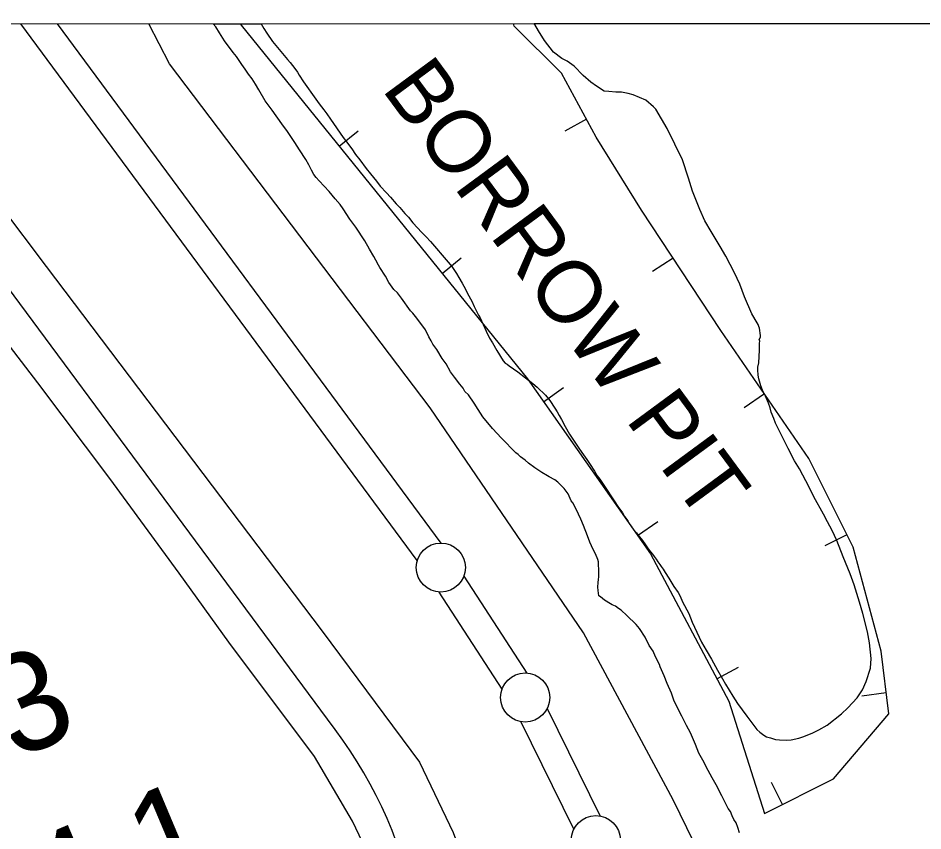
# Model space of a CAD drawing. Extents: x 3271442 to 3309282, y 752266 to 777610.
# Drawn here: x 3287029 to 3287950, y 775009 to 775837 of the extents above; entities that cross this region are included whole.
import ezdxf

# ---------------------------------------------------------------- set-up
doc = ezdxf.new("R2010")
doc.units = 0
for name, color, linetype in [('V-BORW-IDEN', 7, 'Continuous'), ('V-BORW-LINE', 7, 'Continuous'), ('V-GRID-FRAM', 7, 'Continuous'), ('V-LEVE-TOET', 7, 'Continuous'), ('V-ROAD-CNTR', 7, 'Continuous'), ('V-SITE-VEGE', 7, 'Continuous'), ('V-SURV-IDEN', 7, 'Continuous'), ('V-SURV-LINE', 7, 'Continuous'), ('V-TOPO-SHOR', 7, 'Continuous')]:
    doc.layers.add(name, color=color, linetype=linetype)

msp = doc.modelspace()

# ---------------------------------------------------------------- linework, layer by layer
at = {"layer": 'V-BORW-LINE'}
for p, q in [((3287607.22, 775733.58), (3287585.28, 775721.61)), ((3287355.39, 775706.21), (3287374.83, 775721.94)), ((3287460.18, 775576.69), (3287479.61, 775592.42)), ((3287695.34, 775592.26), (3287674.46, 775578.5)), ((3287563.43, 775446.02), (3287583.89, 775460.39)), ((3287788.25, 775453.98), (3287767.65, 775439.83)), ((3287659.21, 775309.7), (3287679.67, 775324.07)), ((3287872.15, 775310.52), (3287849.77, 775299.38)), ((3287739.76, 775164.04), (3287761.84, 775175.77)), ((3287912.33, 775149.51), (3287887.53, 775146.36)), ((3287806.58, 775035.9), (3287795.34, 775058.22))]:
    msp.add_line(p, q, dxfattribs=at)
msp.add_lwpolyline([(3287254.72, 775830.83), (3287255.84, 775829.26), (3287547.13, 775469.22), (3287672.37, 775290.98), (3287751.91, 775141.16), (3287788.22, 775026.65), (3287858.7, 775062.14), (3287915.02, 775128.36), (3287906.95, 775191.91), (3287878.5, 775297.77), (3287833.55, 775388.04), (3287743.84, 775518.64), (3287663.24, 775640.98), (3287617.14, 775715.42), (3287581.69, 775780.36), (3287533.71, 775828.33), (3287532.88, 775830.91)], dxfattribs=at)
at = {"layer": 'V-GRID-FRAM'}
msp.add_lwpolyline([(3275591.3, 775827.44), (3307043.48, 775836.59), (3307056.71, 757650.81), (3275588.66, 757641.66), (3275591.3, 775827.44)], dxfattribs=at)
at = {"layer": 'V-LEVE-TOET'}
for points in [[(3286871.15, 775830.72), (3287057.33, 775583.69), (3287338.24, 775212.44)], [(3287961.78, 774836.37), (3287896.85, 774858.87), (3287855.33, 774876.6), (3287830.19, 774887.83), (3287806.8, 774898.46), (3287775.83, 774918.49), (3287758.32, 774933.79), (3287740.82, 774952.01), (3287730.34, 774969.04), (3287695.47, 775040.63), (3287604.16, 775210.84), (3287448.05, 775439.87), (3287182.87, 775789.97), (3287161.82, 775830.8)], [(3287338.24, 775212.44), (3287437.31, 775079.1), (3287471.59, 775007.51), (3287493.04, 774950.03), (3287510.4, 774894.32), (3287511.98, 774846.28), (3287509.46, 774799.43), (3287492.78, 774725.69), (3287479.21, 774699.97), (3287467.99, 774676), (3287462.63, 774653.18), (3287450.81, 774624.52), (3287373.3, 774420.98), (3287234.33, 774071.83), (3287207.67, 773991.68), (3287171.32, 773830.74), (3287061.6, 773318.65), (3286947.57, 772752.09), (3286791.23, 771995.34)]]:
    msp.add_lwpolyline(points, dxfattribs=at)
at = {"layer": 'V-ROAD-CNTR'}
msp.add_lwpolyline([(3287343.46, 775122.77), (3286845.64, 775795.59), (3286817.55, 775833.45)], dxfattribs=at)
msp.add_arc((3286974.72, 774832.8), 469.1, 347.03506, 38.18114, dxfattribs=at)
at = {"layer": 'V-SITE-VEGE'}
for p, q in [((3287227.41, 775830.82), (3287275.93, 775830.84)), ((3287230.13, 775827.53), (3287227.41, 775830.82)), ((3287233.62, 775821.66), (3287230.13, 775827.53)), ((3287275.93, 775830.84), (3287278.87, 775825.98)), ((3287278.87, 775825.98), (3287281.97, 775821.09)), ((3287553.97, 775830.92), (3288378.87, 775831.16)), ((3287554.74, 775829.92), (3287553.97, 775830.92)), ((3287558.45, 775823.45), (3287554.74, 775829.92)), ((3287238.87, 775813.44), (3287233.62, 775821.66)), ((3287281.97, 775821.09), (3287287.66, 775812.86)), ((3287564.49, 775813.77), (3287558.45, 775823.45)), ((3287247.61, 775801.69), (3287238.87, 775813.44)), ((3287287.66, 775812.86), (3287302.91, 775794.35)), ((3287573.76, 775801.78), (3287564.49, 775813.77)), ((3287251.1, 775797.58), (3287247.61, 775801.69)), ((3287582.09, 775795.34), (3287573.76, 775801.78)), ((3287256.35, 775789.36), (3287251.1, 775797.58)), ((3287259.84, 775784.66), (3287256.35, 775789.36)), ((3287302.91, 775794.35), (3287305.5, 775791.53)), ((3287305.5, 775791.53), (3287310.41, 775785.36)), ((3287587.64, 775792.58), (3287582.09, 775795.34)), ((3287594.59, 775787.52), (3287587.64, 775792.58)), ((3287263.34, 775779.38), (3287259.84, 775784.66)), ((3287310.41, 775785.36), (3287313, 775781.5)), ((3287313, 775781.5), (3287314.81, 775778.41)), ((3287603.85, 775778.3), (3287594.59, 775787.52)), ((3287266.83, 775774.68), (3287263.34, 775779.38)), ((3287270.33, 775769.39), (3287266.83, 775774.68)), ((3287314.81, 775778.41), (3287319.21, 775771.73)), ((3287319.21, 775771.73), (3287331.62, 775753.98)), ((3287611.73, 775771.4), (3287603.85, 775778.3)), ((3287617.28, 775767.25), (3287611.73, 775771.4)), ((3287273.82, 775763.52), (3287270.33, 775769.39)), ((3287280.22, 775752.37), (3287273.82, 775763.52)), ((3287625.15, 775762.19), (3287617.28, 775767.25)), ((3287629.77, 775761.74), (3287625.15, 775762.19)), ((3287637.16, 775761.3), (3287629.77, 775761.74)), ((3287287.21, 775742.97), (3287280.22, 775752.37)), ((3287331.62, 775753.98), (3287334.98, 775749.35)), ((3287642.71, 775761.31), (3287637.16, 775761.3)), ((3287649.64, 775759.95), (3287642.71, 775761.31)), ((3287654.73, 775758.58), (3287649.64, 775759.95)), ((3287667.68, 775753.07), (3287654.73, 775758.58)), ((3287675.55, 775746.16), (3287667.68, 775753.07)), ((3287334.98, 775749.35), (3287339.9, 775743.18)), ((3287339.9, 775743.18), (3287343, 775739.07)), ((3287677.87, 775743.86), (3287675.55, 775746.16)), ((3287683.44, 775734.17), (3287677.87, 775743.86)), ((3287297.12, 775728.88), (3287287.21, 775742.97)), ((3287343, 775739.07), (3287346.62, 775733.67)), ((3287689.47, 775724.02), (3287683.44, 775734.17)), ((3287302.95, 775721.24), (3287297.12, 775728.88)), ((3287346.62, 775733.67), (3287359.55, 775715.15)), ((3287310.52, 775710.08), (3287302.95, 775721.24)), ((3287704.8, 775692.19), (3287689.47, 775724.02)), ((3287315.17, 775702.45), (3287310.52, 775710.08)), ((3287359.55, 775715.15), (3287362.91, 775710.53)), ((3287362.91, 775710.53), (3287368.35, 775703.33)), ((3287321.58, 775692.47), (3287315.17, 775702.45)), ((3287368.35, 775703.33), (3287372.22, 775697.67)), ((3287372.22, 775697.67), (3287376.62, 775692.27)), ((3287324.49, 775687.18), (3287321.58, 775692.47)), ((3287376.62, 775692.27), (3287382.83, 775683.53)), ((3287710.86, 775673.72), (3287704.8, 775692.19)), ((3287327.4, 775681.9), (3287324.49, 775687.18)), ((3287329.72, 775677.21), (3287327.4, 775681.9)), ((3287382.83, 775683.53), (3287387.22, 775677.87)), ((3287332.05, 775674.27), (3287329.72, 775677.21)), ((3287334.97, 775670.74), (3287332.05, 775674.27)), ((3287345.47, 775660.16), (3287334.97, 775670.74)), ((3287387.22, 775677.87), (3287393.42, 775670.42)), ((3287393.42, 775670.42), (3287397.3, 775665.53)), ((3287715.06, 775660.33), (3287710.86, 775673.72)), ((3287351.3, 775652.52), (3287345.47, 775660.16)), ((3287397.3, 775665.53), (3287403.5, 775658.6)), ((3287722.5, 775641.88), (3287715.06, 775660.33)), ((3287356.55, 775646.65), (3287351.3, 775652.52)), ((3287403.5, 775658.6), (3287407.64, 775654.23)), ((3287407.64, 775654.23), (3287413.33, 775647.55)), ((3287359.46, 775642.54), (3287356.55, 775646.65)), ((3287366.45, 775631.96), (3287359.46, 775642.54)), ((3287413.33, 775647.55), (3287417.2, 775643.69)), ((3287417.2, 775643.69), (3287422.37, 775637.78)), ((3287727.61, 775630.34), (3287722.5, 775641.88)), ((3287422.37, 775637.78), (3287425.99, 775633.92)), ((3287425.99, 775633.92), (3287430.38, 775628.27)), ((3287372.28, 775623.74), (3287366.45, 775631.96)), ((3287381.59, 775609.65), (3287372.28, 775623.74)), ((3287430.38, 775628.27), (3287439.69, 775618.25)), ((3287734.11, 775619.27), (3287727.61, 775630.34)), ((3287439.69, 775618.25), (3287444.08, 775613.88)), ((3287743.39, 775604.05), (3287734.11, 775619.27)), ((3287386.25, 775601.44), (3287381.59, 775609.65)), ((3287444.08, 775613.88), (3287448.47, 775608.99)), ((3287448.47, 775608.99), (3287466.56, 775588.18)), ((3287390.91, 775593.8), (3287386.25, 775601.44)), ((3287748.96, 775594.36), (3287743.39, 775604.05)), ((3287392.65, 775590.28), (3287390.91, 775593.8)), ((3287395.56, 775585), (3287392.65, 775590.28)), ((3287466.56, 775588.18), (3287470.18, 775583.55)), ((3287757.79, 775577.29), (3287748.96, 775594.36)), ((3287396.72, 775582.65), (3287395.56, 775585)), ((3287402.54, 775573.84), (3287396.72, 775582.65)), ((3287470.18, 775583.55), (3287474.84, 775576.61)), ((3287763.36, 775565.76), (3287757.79, 775577.29)), ((3287406.03, 775567.39), (3287402.54, 775573.84)), ((3287474.84, 775576.61), (3287477.17, 775572.49)), ((3287477.17, 775572.49), (3287480.79, 775566.83)), ((3287411.28, 775560.34), (3287406.03, 775567.39)), ((3287414.78, 775556.81), (3287411.28, 775560.34)), ((3287480.79, 775566.83), (3287483.9, 775560.66)), ((3287483.9, 775560.66), (3287485.97, 775556.28)), ((3287768.02, 775552.83), (3287763.36, 775565.76)), ((3287418.86, 775551.52), (3287414.78, 775556.81)), ((3287428.18, 775538.6), (3287418.86, 775551.52)), ((3287485.97, 775556.28), (3287490.37, 775548.31)), ((3287775.49, 775535.6), (3287768.02, 775552.83)), ((3287490.37, 775548.31), (3287492.96, 775542.9)), ((3287492.96, 775542.9), (3287497.37, 775534.16)), ((3287430.52, 775536.25), (3287428.18, 775538.6)), ((3287434.6, 775530.96), (3287430.52, 775536.25)), ((3287497.37, 775534.16), (3287498.92, 775531.33)), ((3287498.92, 775531.33), (3287505.14, 775517.69)), ((3287781.04, 775526.43), (3287775.49, 775535.6)), ((3287443.34, 775519.21), (3287434.6, 775530.96)), ((3287781.82, 775524.63), (3287781.04, 775526.43)), ((3287782.6, 775522.57), (3287781.82, 775524.63)), ((3287783.12, 775520.77), (3287782.6, 775522.57)), ((3287446.82, 775512.17), (3287443.34, 775519.21)), ((3287505.14, 775517.69), (3287508.51, 775510.74)), ((3287783.64, 775518.45), (3287783.12, 775520.77)), ((3287783.9, 775515.88), (3287783.64, 775518.45)), ((3287784.17, 775513.56), (3287783.9, 775515.88)), ((3287784.17, 775513.21), (3287784.17, 775513.56)), ((3287784.31, 775511.74), (3287784.17, 775513.21)), ((3287449.15, 775508.06), (3287446.82, 775512.17)), ((3287450.9, 775504.54), (3287449.15, 775508.06)), ((3287454.98, 775499.26), (3287450.9, 775504.54)), ((3287508.51, 775510.74), (3287511.61, 775505.86)), ((3287511.61, 775505.86), (3287516.01, 775498.14)), ((3287783.04, 775509.5), (3287784.31, 775511.74)), ((3287783.76, 775507.52), (3287783.04, 775509.5)), ((3287783.16, 775505.02), (3287783.26, 775505.73)), ((3287783.17, 775502.47), (3287783.16, 775505.02)), ((3287783.26, 775505.73), (3287783.76, 775507.52)), ((3287460.21, 775489.86), (3287454.98, 775499.26)), ((3287516.01, 775498.14), (3287522.23, 775487.59)), ((3287782.44, 775485.73), (3287783.44, 775498.61)), ((3287783.44, 775498.61), (3287783.17, 775502.47)), ((3287464.29, 775484.58), (3287460.21, 775489.86)), ((3287522.23, 775487.59), (3287524.55, 775485.28)), ((3287524.55, 775485.28), (3287526.36, 775484.25)), ((3287781.42, 775481.08), (3287782.44, 775485.73)), ((3287468.95, 775476.36), (3287464.29, 775484.58)), ((3287473.03, 775471.07), (3287468.95, 775476.36)), ((3287526.36, 775484.25), (3287528.42, 775482.46)), ((3287528.42, 775482.46), (3287537.46, 775476.3)), ((3287537.46, 775476.3), (3287545.2, 775470.39)), ((3287781.43, 775478.51), (3287781.42, 775481.08)), ((3287781.96, 775473.1), (3287781.43, 775478.51)), ((3287478.27, 775464.02), (3287473.03, 775471.07)), ((3287545.2, 775470.39), (3287552.43, 775464.49)), ((3287782.75, 775469.24), (3287781.96, 775473.1)), ((3287784.57, 775462.03), (3287782.75, 775469.24)), ((3287481.77, 775459.91), (3287478.27, 775464.02)), ((3287483.51, 775456.39), (3287481.77, 775459.91)), ((3287552.43, 775464.49), (3287557.08, 775460.89)), ((3287557.08, 775460.89), (3287565.6, 775452.67)), ((3287786.38, 775457.66), (3287784.57, 775462.03)), ((3287789.49, 775451.74), (3287786.38, 775457.66)), ((3287487.02, 775452.86), (3287483.51, 775456.39)), ((3287492.84, 775444.64), (3287487.02, 775452.86)), ((3287565.6, 775452.67), (3287570, 775447.28)), ((3287792.34, 775444.53), (3287789.49, 775451.74)), ((3287496.92, 775438.18), (3287492.84, 775444.64)), ((3287570, 775447.28), (3287574.91, 775439.3)), ((3287574.91, 775439.3), (3287577.25, 775435.7)), ((3287794.16, 775439.64), (3287792.34, 775444.53)), ((3287795.2, 775435.52), (3287794.16, 775439.64)), ((3287501.57, 775430.55), (3287496.92, 775438.18)), ((3287511.48, 775418.79), (3287501.57, 775430.55)), ((3287577.25, 775435.7), (3287579.31, 775431.84)), ((3287579.31, 775431.84), (3287581.9, 775427.98)), ((3287797.8, 775428.83), (3287795.2, 775435.52)), ((3287581.9, 775427.98), (3287585.53, 775420.78)), ((3287585.53, 775420.78), (3287589.93, 775413.06)), ((3287799.62, 775424.2), (3287797.8, 775428.83)), ((3287803.5, 775415.96), (3287799.62, 775424.2)), ((3287520.82, 775408.8), (3287511.48, 775418.79)), ((3287589.93, 775413.06), (3287598.73, 775399.69)), ((3287812.31, 775398.47), (3287803.5, 775415.96)), ((3287535.41, 775394.1), (3287520.82, 775408.8)), ((3287537.74, 775392.33), (3287535.41, 775394.1)), ((3287598.73, 775399.69), (3287602.35, 775394.29)), ((3287602.35, 775394.29), (3287607.52, 775387.09)), ((3287819.04, 775385.86), (3287812.31, 775398.47)), ((3287540.08, 775389.98), (3287537.74, 775392.33)), ((3287544.75, 775386.45), (3287540.08, 775389.98)), ((3287548.25, 775383.51), (3287544.75, 775386.45)), ((3287607.52, 775387.09), (3287610.11, 775382.98)), ((3287823.96, 775377.63), (3287819.04, 775385.86)), ((3287554.68, 775378.8), (3287548.25, 775383.51)), ((3287561.69, 775374.09), (3287554.68, 775378.8)), ((3287610.11, 775382.98), (3287615.28, 775375.26)), ((3287615.28, 775375.26), (3287618.13, 775370.63)), ((3287833.8, 775358.85), (3287823.96, 775377.63)), ((3287567.53, 775370.55), (3287561.69, 775374.09)), ((3287569.29, 775369.37), (3287567.53, 775370.55)), ((3287575.13, 775366.42), (3287569.29, 775369.37)), ((3287578.05, 775364.07), (3287575.13, 775366.42)), ((3287618.13, 775370.63), (3287620.71, 775367.03)), ((3287620.71, 775367.03), (3287628.21, 775355.97)), ((3287584.47, 775357.6), (3287578.05, 775364.07)), ((3287588.55, 775352.32), (3287584.47, 775357.6)), ((3287838.72, 775349.08), (3287833.8, 775358.85)), ((3287591.45, 775345.27), (3287588.55, 775352.32)), ((3287628.21, 775355.97), (3287632.61, 775349.03)), ((3287632.61, 775349.03), (3287635.98, 775344.14)), ((3287848.3, 775331.58), (3287838.72, 775349.08)), ((3287593.2, 775342.93), (3287591.45, 775345.27)), ((3287596.69, 775336.47), (3287593.2, 775342.93)), ((3287635.98, 775344.14), (3287639.08, 775339.26)), ((3287639.08, 775339.26), (3287643.74, 775332.83)), ((3287601.34, 775326.49), (3287596.69, 775336.47)), ((3287643.74, 775332.83), (3287645.81, 775329.23)), ((3287645.81, 775329.23), (3287649.17, 775324.6)), ((3287852.45, 775323.61), (3287848.3, 775331.58)), ((3287604.24, 775320.04), (3287601.34, 775326.49)), ((3287608.3, 775309.48), (3287604.24, 775320.04)), ((3287649.17, 775324.6), (3287650.46, 775322.28)), ((3287650.46, 775322.28), (3287652.79, 775319.45)), ((3287652.79, 775319.45), (3287653.83, 775317.66)), ((3287857.36, 775314.86), (3287852.45, 775323.61)), ((3287653.83, 775317.66), (3287655.89, 775314.83)), ((3287655.89, 775314.83), (3287657.96, 775312.51)), ((3287657.96, 775312.51), (3287660.81, 775308.66)), ((3287862.03, 775304.57), (3287857.36, 775314.86)), ((3287610.62, 775303.03), (3287608.3, 775309.48)), ((3287614.11, 775295.4), (3287610.62, 775303.03)), ((3287660.81, 775308.66), (3287663.13, 775306.09)), ((3287663.13, 775306.09), (3287666.5, 775301.46)), ((3287666.5, 775301.46), (3287668.56, 775298.11)), ((3287868.52, 775288.1), (3287862.03, 775304.57)), ((3287616.43, 775291.29), (3287614.11, 775295.4)), ((3287668.56, 775298.11), (3287671.15, 775295.03)), ((3287671.15, 775295.03), (3287674.25, 775290.92)), ((3287618.75, 775285.43), (3287616.43, 775291.29)), ((3287619.33, 775283.08), (3287618.75, 775285.43)), ((3287619.31, 775278.98), (3287619.33, 775283.08)), ((3287674.25, 775290.92), (3287676.06, 775288.35)), ((3287676.06, 775288.35), (3287678.13, 775285.77)), ((3287678.13, 775285.77), (3287679.94, 775282.95)), ((3287679.94, 775282.95), (3287682.01, 775280.12)), ((3287875.52, 775270.86), (3287868.52, 775288.1)), ((3287619.89, 775276.05), (3287619.31, 775278.98)), ((3287619.86, 775267.85), (3287619.89, 775276.05)), ((3287682.01, 775280.12), (3287683.05, 775278.32)), ((3287683.05, 775278.32), (3287685.37, 775275.49)), ((3287685.37, 775275.49), (3287687.19, 775272.14)), ((3287619.25, 775261.99), (3287619.26, 775264.92)), ((3287619.26, 775264.92), (3287619.86, 775267.85)), ((3287687.19, 775272.14), (3287691.07, 775266.23)), ((3287691.07, 775266.23), (3287696.24, 775257.74)), ((3287879.67, 775259.53), (3287875.52, 775270.86)), ((3287618.65, 775257.31), (3287619.25, 775261.99)), ((3287619.22, 775253.79), (3287618.65, 775257.31)), ((3287696.24, 775257.74), (3287700.38, 775251.83)), ((3287885.13, 775242.03), (3287879.67, 775259.53)), ((3287619.79, 775248.52), (3287619.22, 775253.79)), ((3287621.54, 775247.34), (3287619.79, 775248.52)), ((3287625.62, 775243.81), (3287621.54, 775247.34)), ((3287700.38, 775251.83), (3287702.45, 775247.97)), ((3287702.45, 775247.97), (3287705.04, 775242.31)), ((3287631.47, 775240.28), (3287625.62, 775243.81)), ((3287633.22, 775239.1), (3287631.47, 775240.28)), ((3287636.73, 775237.91), (3287633.22, 775239.1)), ((3287639.65, 775235.56), (3287636.73, 775237.91)), ((3287705.04, 775242.31), (3287711.26, 775230.47)), ((3287888.51, 775230.44), (3287885.13, 775242.03)), ((3287642.57, 775233.79), (3287639.65, 775235.56)), ((3287648.41, 775228.5), (3287642.57, 775233.79)), ((3287657.75, 775219.09), (3287648.41, 775228.5)), ((3287711.26, 775230.47), (3287714.89, 775221.72)), ((3287893.2, 775211.9), (3287888.51, 775230.44)), ((3287661.24, 775214.98), (3287657.75, 775219.09)), ((3287714.89, 775221.72), (3287724.22, 775201.14)), ((3287667.07, 775206.17), (3287661.24, 775214.98)), ((3287895.29, 775200.58), (3287893.2, 775211.9)), ((3287671.14, 775197.95), (3287667.07, 775206.17)), ((3287724.22, 775201.14), (3287728.88, 775192.91)), ((3287896.88, 775184.61), (3287895.29, 775200.58)), ((3287675.21, 775192.08), (3287671.14, 775197.95)), ((3287677.54, 775186.21), (3287675.21, 775192.08)), ((3287728.88, 775192.91), (3287734.31, 775183.9)), ((3287681.61, 775178.58), (3287677.54, 775186.21)), ((3287734.31, 775183.9), (3287740.53, 775172.59)), ((3287896.14, 775174.81), (3287896.88, 775184.61)), ((3287682.18, 775176.24), (3287681.61, 775178.58)), ((3287686.25, 775166.85), (3287682.18, 775176.24)), ((3287740.53, 775172.59), (3287745.71, 775163.84)), ((3287891.79, 775161.15), (3287896.14, 775174.81)), ((3287689.15, 775159.22), (3287686.25, 775166.85)), ((3287745.71, 775163.84), (3287748.56, 775158.44)), ((3287693.79, 775149.25), (3287689.15, 775159.22)), ((3287748.56, 775158.44), (3287756.06, 775146.09)), ((3287887.95, 775152.63), (3287891.79, 775161.15)), ((3287696.11, 775142.21), (3287693.79, 775149.25)), ((3287756.06, 775146.09), (3287760.98, 775138.89)), ((3287873.31, 775134.3), (3287882.56, 775144.63)), ((3287882.56, 775144.63), (3287887.95, 775152.63)), ((3287700.76, 775132.24), (3287696.11, 775142.21)), ((3287760.98, 775138.89), (3287770.54, 775126.03)), ((3287704.25, 775125.78), (3287700.76, 775132.24)), ((3287852.24, 775116.72), (3287866.89, 775128.1)), ((3287866.89, 775128.1), (3287873.31, 775134.3)), ((3287708.9, 775116.39), (3287704.25, 775125.78)), ((3287770.54, 775126.03), (3287775.46, 775119.09)), ((3287775.46, 775119.09), (3287780.63, 775112.41)), ((3287712.97, 775108.76), (3287708.9, 775116.39)), ((3287718.2, 775097.03), (3287712.97, 775108.76)), ((3287780.63, 775112.41), (3287783.47, 775109.58)), ((3287783.47, 775109.58), (3287787.6, 775106.5)), ((3287828.57, 775105.32), (3287837.57, 775108.96)), ((3287837.57, 775108.96), (3287843.75, 775111.81)), ((3287843.75, 775111.81), (3287852.24, 775116.72)), ((3287787.6, 775106.5), (3287790.44, 775104.96)), ((3287790.44, 775104.96), (3287794.31, 775103.69)), ((3287794.31, 775103.69), (3287799.72, 775102.16)), ((3287799.72, 775102.16), (3287803.59, 775101.65)), ((3287803.59, 775101.65), (3287810.29, 775101.41)), ((3287810.29, 775101.41), (3287815.44, 775101.94)), ((3287815.44, 775101.94), (3287823.16, 775103.51)), ((3287823.16, 775103.51), (3287828.57, 775105.32)), ((3287721.68, 775088.23), (3287718.2, 775097.03)), ((3287725.75, 775081.19), (3287721.68, 775088.23)), ((3287730.98, 775070.62), (3287725.75, 775081.19)), ((3287735.05, 775062.99), (3287730.98, 775070.62)), ((3287739.13, 775055.95), (3287735.05, 775062.99)), ((3287744.94, 775044.8), (3287739.13, 775055.95)), ((3287751.34, 775031.89), (3287744.94, 775044.8)), ((3287753.67, 775028.95), (3287751.34, 775031.89)), ((3287755.41, 775024.25), (3287753.67, 775028.95)), ((3287757.15, 775020.73), (3287755.41, 775024.25)), ((3287759.48, 775017.21), (3287757.15, 775020.73)), ((3287761.22, 775012.52), (3287759.48, 775017.21)), ((3287762.96, 775007.24), (3287761.22, 775012.52))]:
    msp.add_line(p, q, dxfattribs=at)
at = {"layer": 'V-SURV-LINE'}
for points in [[(3287434.98, 775284.32), (3287031.34, 775830.77)], [(3287068.63, 775830.78), (3287459.1, 775302.16)], [(3287482.38, 775268.56), (3287546.51, 775169.79)], [(3287521.34, 775153.47), (3287457.21, 775252.24)], [(3287567.11, 775133.61), (3287621.24, 775024.18)], [(3287594.36, 775010.87), (3287540.23, 775120.3)]]:
    msp.add_lwpolyline(points, dxfattribs=at)
for centre in [(3287458.91, 775277.16), (3287544.81, 775144.87), (3287616.66, 774999.62)]:
    msp.add_circle(centre, 25, dxfattribs=at)
at = {"layer": 'V-TOPO-SHOR'}
msp.add_lwpolyline([(3287395.35, 774955.61), (3287386, 774983.33), (3287369.11, 775018.88), (3287330.35, 775084.81), (3287243.05, 775201.08), (3287192.71, 775271.55), (3287122.14, 775367.89), (3287048.72, 775465.18), (3286934.12, 775614.69), (3286784.23, 775811.66), (3286769.78, 775830.69)], dxfattribs=at)

# ---------------------------------------------------------------- texts
at = {"layer": 'V-BORW-IDEN'}
msp.add_text('BORROW PIT', height=64, rotation=306.3902, dxfattribs=at).set_placement((3287397.84, 775764.65))
at = {"layer": 'V-SURV-IDEN'}
for s, rotation, p in [('2690+26.3', 23.40178, (3286509.87, 774857.76)), ('2691+84.1', 22.83899, (3286650.49, 774725.98))]:
    msp.add_text(s, height=100, rotation=rotation, dxfattribs=at).set_placement(p)

doc.saveas('drawing.dxf')
